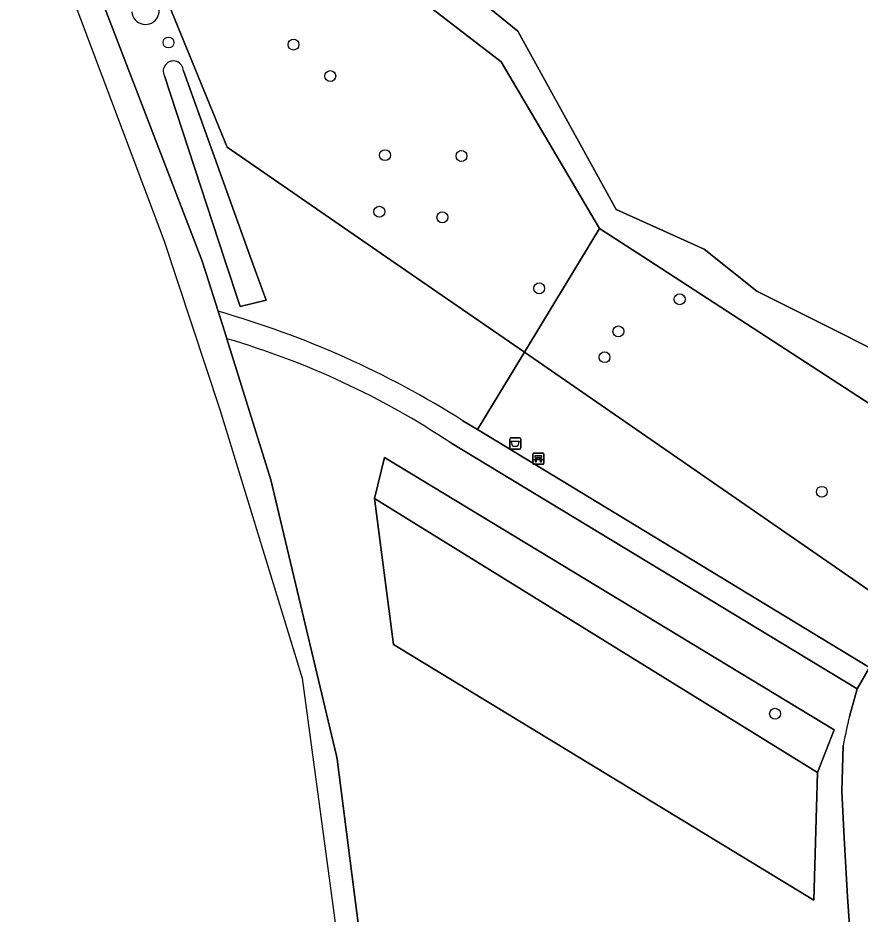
# Model space of a CAD drawing. Extents: x 160455 to 162082, y 388339 to 389736.
# Drawn here: x 160689.7 to 160765.4, y 388441.2 to 388521.8 of the extents above; entities that cross this region are included whole.
import ezdxf

# ---------------------------------------------------------------- set-up
doc = ezdxf.new("R2010")
doc.units = 0
for name, color, linetype in [('IMGEO_Afvalbak', 7, 'Continuous'), ('IMGEO_Bank', 7, 'Continuous'), ('IMGEO_Boom', 7, 'Continuous'), ('IMGEO_Fietspad_gesloten', 7, 'Continuous'), ('IMGEO_Groenvoorziening', 7, 'Continuous'), ('IMGEO_Loofbos', 7, 'Continuous'), ('IMGEO_Voetpad_halfverhard', 7, 'Continuous'), ('IMGEO_Waterloop', 7, 'Continuous')]:
    doc.layers.add(name, color=color, linetype=linetype)

msp = doc.modelspace()

# ---------------------------------------------------------------- linework, layer by layer
at = {"layer": 'IMGEO_Afvalbak'}
for p, q in [((160733.925, 388483.122), (160733.925, 388483.922)), ((160733.925, 388483.922), (160733.925, 388483.122)), ((160734.025, 388484.022), (160734.815, 388484.022)), ((160734.815, 388484.022), (160734.025, 388484.022)), ((160734.915, 388483.922), (160734.915, 388483.122)), ((160734.915, 388483.122), (160734.915, 388483.922)), ((160734.815, 388483.022), (160734.025, 388483.022)), ((160734.025, 388483.022), (160734.815, 388483.022))]:
    msp.add_line(p, q, dxfattribs=at)
msp.add_lwpolyline([(160734.068, 388483.736), (160734.772, 388483.736), (160734.623, 388483.266), (160734.217, 388483.266), (160734.068, 388483.736)], dxfattribs=at)
for centre, start, end in [((160734.025, 388483.922), 90, 180), ((160734.025, 388483.922), 90, 180), ((160734.815, 388483.922), 0, 90), ((160734.815, 388483.922), 360, 90), ((160734.025, 388483.122), 180, 270), ((160734.025, 388483.122), 180, 270), ((160734.815, 388483.122), 270, 0), ((160734.815, 388483.122), 270, 0)]:
    msp.add_arc(centre, 0.1, start, end, dxfattribs=at)
at = {"layer": 'IMGEO_Bank'}
for p, q in [((160735.998, 388481.732), (160735.998, 388482.573)), ((160735.998, 388482.573), (160735.998, 388481.732)), ((160736.073, 388482.657), (160736.914, 388482.657)), ((160736.914, 388482.657), (160736.073, 388482.657)), ((160736.998, 388482.582), (160736.998, 388481.741)), ((160736.998, 388481.741), (160736.998, 388482.582)), ((160736.695, 388482.055), (160736.302, 388482.055)), ((160736.307, 388482.163), (160736.307, 388482.269)), ((160736.351, 388482.269), (160736.351, 388482.163)), ((160736.639, 388482.275), (160736.357, 388482.275)), ((160736.357, 388482.157), (160736.639, 388482.157)), ((160736.645, 388482.163), (160736.645, 388482.269)), ((160736.689, 388482.269), (160736.689, 388482.163)), ((160736.923, 388481.657), (160736.082, 388481.657)), ((160736.082, 388481.657), (160736.923, 388481.657))]:
    msp.add_line(p, q, dxfattribs=at)
for points in [[(160736.245, 388482.055), (160736.103, 388482.055), (160736.215, 388482.157), (160736.301, 388482.157)], [(160736.301, 388482.275), (160736.215, 388482.275), (160736.215, 388482.436), (160736.778, 388482.436), (160736.778, 388482.275), (160736.695, 388482.275)], [(160736.295, 388482.048), (160736.295, 388481.841), (160736.252, 388481.841), (160736.252, 388482.048)], [(160736.695, 388482.157), (160736.778, 388482.157), (160736.89, 388482.055), (160736.751, 388482.055)], [(160736.745, 388482.048), (160736.745, 388481.841), (160736.701, 388481.841), (160736.701, 388482.048)]]:
    msp.add_lwpolyline(points, dxfattribs=at)
for centre, radius, start, end in [((160736.076, 388482.579), 0.0779, 92.4484, 184.28452), ((160736.076, 388482.579), 0.0779, 92.4484, 184.28452), ((160736.92, 388482.579), 0.0779, 2.4484, 94.28452), ((160736.92, 388482.579), 0.0779, 2.4484, 94.28452), ((160736.076, 388481.735), 0.0779, 182.4484, 274.28452), ((160736.076, 388481.735), 0.0779, 182.4484, 274.28452), ((160736.245, 388482.048), 0.00671, 2.89567, 87.10433), ((160736.302, 388482.048), 0.00671, 92.89567, 177.10433), ((160736.3, 388482.268), 0.00671, 2.89567, 87.10433), ((160736.3, 388482.164), 0.00671, 272.89567, 357.10433), ((160736.357, 388482.268), 0.00671, 92.89567, 177.10433), ((160736.357, 388482.164), 0.00671, 182.89567, 267.10433), ((160736.639, 388482.268), 0.00671, 2.89567, 87.10433), ((160736.639, 388482.164), 0.00671, 272.89567, 357.10433), ((160736.696, 388482.268), 0.00671, 92.89567, 177.10433), ((160736.696, 388482.164), 0.00671, 182.89567, 267.10433), ((160736.694, 388482.048), 0.00671, 2.89567, 87.10433), ((160736.751, 388482.048), 0.00671, 92.89567, 177.10433), ((160736.92, 388481.735), 0.0779, 272.4484, 4.28452), ((160736.92, 388481.735), 0.0779, 272.4484, 4.28452)]:
    msp.add_arc(centre, radius, start, end, dxfattribs=at)
at = {"layer": 'IMGEO_Boom'}
for centre in [(160703.262, 388519.562), (160714.496, 388519.369), (160717.796, 388516.549), (160722.717, 388509.437), (160729.593, 388509.362), (160722.209, 388504.353), (160727.871, 388503.849), (160736.575, 388497.467), (160749.197, 388496.486), (160743.688, 388493.594), (160742.447, 388491.276), (160761.972, 388479.179), (160757.773, 388459.236)]:
    msp.add_circle(centre, 0.489, dxfattribs=at)
at = {"layer": 'IMGEO_Fietspad_gesloten'}
for points in [[(160574.817, 388710.908), (160574.135, 388711.722), (160572.349, 388710.058), (160572.349, 388710.058), (160587.447, 388694.955), (160611.832, 388666.525), (160639.492, 388627.538), (160648.432, 388611.608), (160655.954, 388600.931), (160660.006, 388593.709), (160679.004, 388559.848), (160692.554, 388529.106), (160702.857, 388501.795), (160707.886, 388486.563), (160715.28, 388462.439), (160720.449, 388424.01), (160723.236, 388373.685), (160723.027, 388370.891)], [(160723.027, 388370.891), (160725.06, 388371.049), (160722.238, 388417.231), (160722.095, 388419.342), (160721.065, 388434.54), (160718.42, 388455.16), (160718.371, 388455.443), (160712.465, 388480.251), (160708.515, 388492.94), (160708.482, 388493.055), (160707.713, 388495.403), (160706.624, 388498.886), (160706.254, 388500), (160696.427, 388525.56), (160692.982, 388533.163), (160692.904, 388533.299)]]:
    msp.add_lwpolyline(points, dxfattribs=at)
at = {"layer": 'IMGEO_Groenvoorziening'}
for points in [[(160729.72, 388485.568), (160731.024, 388484.776), (160735.241, 388491.72), (160723.252, 388500), (160708.534, 388510.166), (160703.314, 388522.901), (160702.88, 388529.915), (160700.128, 388529.263), (160694.565, 388542.277), (160694.062, 388541.824), (160702.031, 388523.337)], [(160793.879, 388524.92), (160793.197, 388519.198), (160791.699, 388515.588), (160788.906, 388511.296), (160785.5, 388507.141), (160781.958, 388504.348), (160776.681, 388501.115), (160782.973, 388494.569), (160781.71, 388492.394), (160784.956, 388489.391), (160782.565, 388486.538), (160775.526, 388489.972), (160773.285, 388488.607), (160756.139, 388497.207), (160751.402, 388500.982), (160743.499, 388504.545), (160734.654, 388520.573), (160708.524, 388541.815)], [(160706.787, 388538.152), (160733.159, 388517.822), (160742.006, 388502.858), (160746.4, 388500), (160775.797, 388480.878), (160776.989, 388480.102)], [(160692.904, 388533.299), (160692.982, 388533.163), (160696.427, 388525.56), (160706.254, 388500), (160706.624, 388498.886), (160707.713, 388495.403)], [(160704.601, 388517.016), (160710.725, 388500), (160712.024, 388496.391), (160709.701, 388495.84), (160708.334, 388500), (160702.892, 388516.568)], [(160708.515, 388492.94), (160712.465, 388480.251), (160718.371, 388455.443), (160718.42, 388455.16), (160721.065, 388434.54), (160722.095, 388419.342), (160724.352, 388418.138), (160724.314, 388418.778)], [(160776.989, 388480.102), (160775.797, 388480.878), (160768.057, 388469.054), (160735.241, 388491.72), (160731.024, 388484.776), (160766.258, 388463.376), (160770.964, 388471.338)], [(160764.461, 388458.998), (160765.158, 388461.48), (160728.639, 388483.57)], [(160764.627, 388422.242), (160765.243, 388426.6), (160765.262, 388429.17), (160764.915, 388433.763), (160764.282, 388442.789), (160763.984, 388448.073), (160763.771, 388452.249), (160763.898, 388456.37)]]:
    msp.add_lwpolyline(points, dxfattribs=at)
for points in [[(160763.094, 388457.797), (160722.665, 388482.27), (160721.776, 388478.593), (160761.585, 388453.967)], [(160723.472, 388465.459), (160721.776, 388478.593), (160722.665, 388482.27), (160763.094, 388457.797), (160761.585, 388453.967), (160761.257, 388442.481)], [(160761.257, 388442.481), (160761.585, 388453.967), (160721.776, 388478.593), (160723.472, 388465.459)]]:
    msp.add_lwpolyline(points, close=True, dxfattribs=at)
for centre, radius, start, end in [((160701.194, 388522.424), 1.239, 184.88862, 47.50878), ((160703.694, 388516.994), 0.908, 1.38654, 207.99165), ((160684.672, 388414.306), 84.306, 57.70089, 74.13907), ((160687.693, 388421.925), 74.004, 56.40686, 73.65852), ((160806.447, 388448.629), 43.247, 166.12759, 169.68885)]:
    msp.add_arc(centre, radius, start, end, dxfattribs=at)
at = {"layer": 'IMGEO_Loofbos'}
for points in [[(160793.059, 388532.569), (160745.476, 388572.537), (160738.813, 388571.299), (160709.504, 388547.217), (160708.524, 388541.815), (160734.654, 388520.573), (160743.499, 388504.545), (160751.402, 388500.982), (160756.139, 388497.207), (160773.285, 388488.607), (160775.526, 388489.972), (160782.565, 388486.538), (160784.956, 388489.391), (160781.71, 388492.394), (160782.973, 388494.569), (160776.681, 388501.115), (160781.958, 388504.348), (160785.5, 388507.141), (160788.906, 388511.296), (160791.699, 388515.588), (160793.197, 388519.198), (160793.879, 388524.92)], [(160742.006, 388502.858), (160733.159, 388517.822), (160706.787, 388538.152), (160702.88, 388529.915), (160703.314, 388522.901), (160708.534, 388510.166), (160723.252, 388500), (160735.241, 388491.72)], [(160746.4, 388500), (160742.006, 388502.858), (160735.241, 388491.72), (160768.057, 388469.054), (160775.797, 388480.878)]]:
    msp.add_lwpolyline(points, close=True, dxfattribs=at)
at = {"layer": 'IMGEO_Voetpad_halfverhard'}
for points in [[(160707.713, 388495.403), (160708.482, 388493.055), (160708.515, 388492.94)], [(160731.024, 388484.776), (160729.72, 388485.568)], [(160728.639, 388483.57), (160765.158, 388461.48), (160766.258, 388463.376), (160731.024, 388484.776)], [(160770.964, 388471.338), (160766.258, 388463.376), (160765.158, 388461.48), (160764.461, 388458.998)], [(160763.898, 388456.37), (160763.771, 388452.249), (160763.984, 388448.073), (160764.282, 388442.789), (160764.915, 388433.763), (160765.262, 388429.17), (160765.243, 388426.6), (160764.627, 388422.242)]]:
    msp.add_lwpolyline(points, dxfattribs=at)
for centre, radius, start, end in [((160684.672, 388414.306), 84.306, 57.70089, 74.13907), ((160687.693, 388421.925), 74.004, 56.40686, 73.65852), ((160806.447, 388448.629), 43.247, 166.12759, 169.68885)]:
    msp.add_arc(centre, radius, start, end, dxfattribs=at)
at = {"layer": 'IMGEO_Waterloop'}
msp.add_lwpolyline([(160702.892, 388516.568), (160708.334, 388500), (160709.701, 388495.84), (160712.024, 388496.391), (160710.725, 388500), (160704.601, 388517.016)], dxfattribs=at)
for centre, radius, start, end in [((160701.194, 388522.424), 1.239, 184.88862, 47.50878), ((160703.694, 388516.994), 0.908, 1.38654, 207.99165)]:
    msp.add_arc(centre, radius, start, end, dxfattribs=at)

doc.saveas('drawing.dxf')
